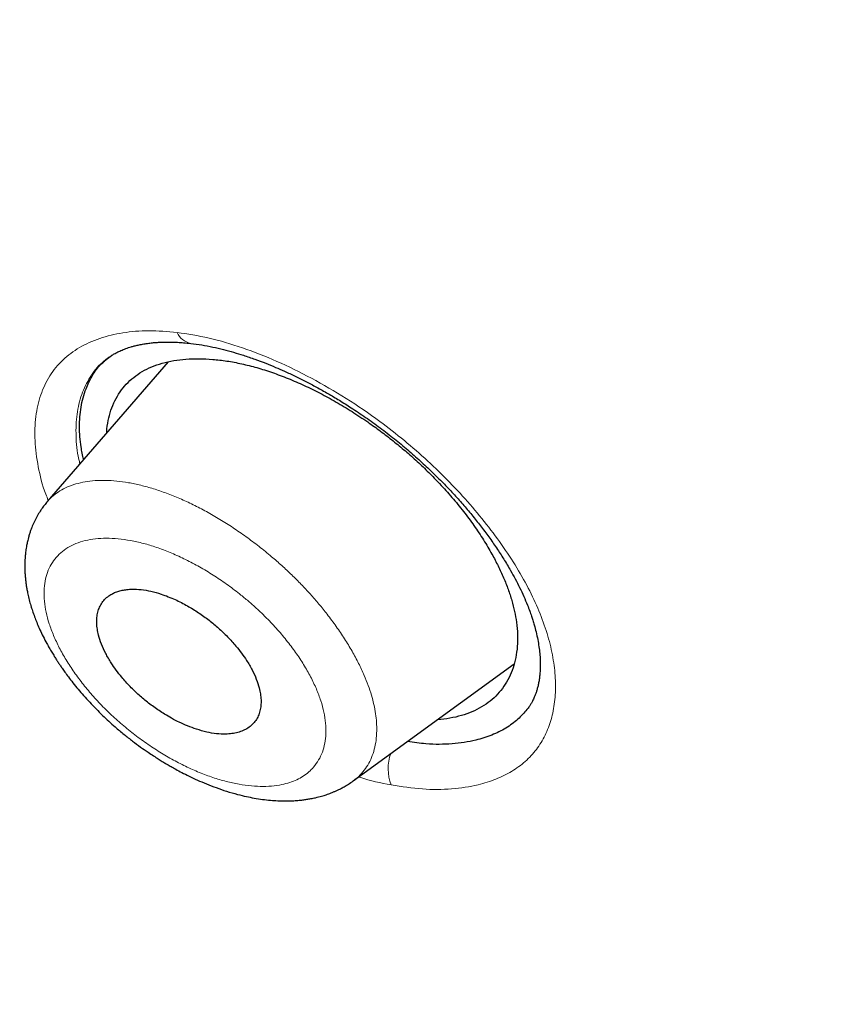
# Model space of a CAD drawing. Header units: millimetres. Extents: x 8 to 473, y 11 to 654.
# Tile 132 of 656: x 435 to 443, y 163 to 172. Entities that reach past the tile are written whole.
import ezdxf

# ---------------------------------------------------------------- set-up
doc = ezdxf.new("R2010")
doc.units = ezdxf.units.MM

msp = doc.modelspace()

# ---------------------------------------------------------------- linework, layer by layer
at = {"color": 8, "linetype": 'Continuous', "lineweight": 0}
msp.add_line((436.1911, 168.9083), (436.1097, 168.8469), dxfattribs=at)
at = {"color": 7, "linetype": 'Continuous', "lineweight": 30}
for p, q in [((436.1209, 168.8558), (436.1495, 168.8813)), ((436.7053, 168.8382), (435.5733, 167.5288)), ((436.1073, 168.848), (436.0956, 168.8371)), ((436.1097, 168.8469), (436.096, 168.8366)), ((438.4413, 164.9099), (439.9487, 166.0083)), ((438.4405, 164.9111), (438.4394, 164.9103))]:
    msp.add_line(p, q, dxfattribs=at)
at = {"color": 8, "linetype": 'Continuous', "lineweight": 0}
for centre, radius, start, end in [((436.9506, 169.1839), 0.175, 203.14563, 259.23133), ((439.1989, 165.0235), 0.4307, 160.41845, 200.59444)]:
    msp.add_arc(centre, radius, start, end, dxfattribs=at)
at = {"color": 7, "linetype": 'Continuous', "lineweight": 30}
for points, knots in [([(461.4343, 127.8744), (461.5028, 128.5627), (461.6393, 129.9326), (461.5397, 132.2118), (461.2898, 134.581), (460.9014, 137.0323), (460.3617, 139.7996), (459.6453, 142.8964), (458.7444, 146.3221), (457.6424, 150.206), (456.3447, 154.5431), (454.9302, 159.3122), (453.4496, 164.132), (451.8166, 169.0606), (450.26, 173.2838), (448.8522, 176.7547), (447.6792, 179.4251), (446.3576, 182.1693), (444.8471, 184.9928), (443.2049, 187.7272), (441.4397, 190.3395), (439.5907, 192.787), (437.5671, 195.1633), (435.4395, 197.4214), (433.265, 199.5544), (430.7073, 201.9013), (427.7673, 204.412), (424.4579, 207.0336), (421.1659, 209.4809), (417.8983, 211.771), (414.664, 213.894), (411.4751, 215.8488), (408.338, 217.6554), (405.2417, 219.3719), (402.1573, 221.0766), (399.0852, 222.7098), (396.0436, 224.2145), (393.0598, 225.5415), (390.1579, 226.6715), (387.3493, 227.6059), (384.6502, 228.3104), (382.3814, 228.6889), (380.5285, 228.788), (379.054, 228.6783), (377.7344, 228.3298), (376.6343, 227.685), (375.8051, 226.7211), (375.2059, 225.4174), (374.8688, 224.0286), (374.8192, 222.9724), (374.8004, 222.5711)], [0, 0, 0, 0, 0.0200047, 0.0398126, 0.0594823, 0.0790442, 0.098539, 0.1240032, 0.1493793, 0.1746635, 0.2089867, 0.2432628, 0.2776948, 0.3122934, 0.3470638, 0.3645565, 0.3821766, 0.3999474, 0.417905, 0.4360854, 0.4514078, 0.4669063, 0.4824142, 0.4977299, 0.5128612, 0.5278497, 0.5501285, 0.5722459, 0.5942634, 0.6162413, 0.6382062, 0.660093, 0.6818368, 0.7033851, 0.7249325, 0.7466767, 0.7685648, 0.7905255, 0.8125089, 0.8345238, 0.8566401, 0.8789195, 0.893908, 0.9090407, 0.9243532, 0.9398664, 0.9553564, 0.9706894, 0.9888644, 1, 1, 1, 1]), ([(459.2222, 127.7834), (459.279, 128.3336), (459.3924, 129.4332), (459.3537, 131.2404), (459.2029, 133.1259), (458.9459, 135.0845), (458.6061, 137.0963), (458.1198, 139.5444), (457.444, 142.4532), (456.5504, 145.8362), (455.5256, 149.4267), (454.3873, 153.2102), (453.1931, 157.1632), (451.9702, 161.1366), (450.6689, 165.1609), (449.2429, 169.2583), (447.9127, 172.7478), (446.7404, 175.5931), (445.7907, 177.7591), (444.7549, 179.9606), (443.6155, 182.1989), (442.3526, 184.4722), (441.0655, 186.5811), (439.779, 188.5047), (438.5312, 190.231), (437.1895, 191.9343), (435.6066, 193.7805), (433.7754, 195.7367), (431.7133, 197.7753), (429.4721, 199.8488), (427.0635, 201.9417), (424.497, 204.0378), (421.9262, 206.0238), (419.3606, 207.9095), (416.5941, 209.8481), (413.6375, 211.7986), (410.5048, 213.7281), (407.4068, 215.5186), (404.335, 217.224), (401.2742, 218.913), (398.2378, 220.5209), (395.2467, 221.9921), (392.5157, 223.1967), (390.0459, 224.1619), (387.8266, 224.9278), (385.6774, 225.5555), (383.6119, 226.0252), (381.7621, 226.2952), (380.1355, 226.3661), (378.7339, 226.2476), (377.5948, 225.9367), (376.7116, 225.4582), (376.0551, 224.8609), (375.5363, 224.1143), (375.1031, 223.1429), (374.7939, 221.9195), (374.6336, 220.4353), (374.6208, 218.8354), (374.7274, 217.1489), (374.9311, 215.3964), (375.3048, 212.9936), (375.9234, 209.8987), (376.8482, 206.079), (377.9052, 202.1902), (379.0464, 198.262), (380.2194, 194.3206), (381.3492, 190.5854), (382.4801, 187.0244), (383.6278, 183.6312), (384.8807, 180.1829), (386.1041, 177.1008), (386.9838, 174.9915), (387.4082, 174.0516), (387.4899, 173.8705)], [0, 0, 0, 0, 0.012215, 0.024412, 0.036596, 0.048766, 0.060927, 0.073082, 0.092172, 0.111249, 0.13031, 0.151946, 0.173571, 0.195212, 0.216878, 0.238563, 0.260269, 0.271132, 0.282006, 0.292893, 0.303792, 0.314705, 0.32563, 0.333834, 0.342045, 0.350258, 0.35847, 0.369407, 0.38033, 0.391239, 0.404312, 0.417369, 0.430424, 0.443476, 0.456526, 0.472832, 0.489119, 0.505383, 0.521624, 0.537868, 0.55414, 0.570431, 0.586733, 0.59978, 0.61283, 0.625882, 0.638943, 0.652018, 0.662926, 0.673848, 0.684783, 0.692993, 0.701206, 0.709417, 0.717621, 0.728547, 0.739459, 0.750357, 0.761244, 0.772118, 0.782981, 0.804686, 0.826372, 0.848038, 0.869678, 0.891304, 0.912939, 0.931134, 0.949343, 0.967563, 0.985796, 0.997263, 1, 1, 1, 1]), ([(404.4234, 216.6686), (404.5035, 216.6242), (404.6608, 216.5372), (404.8922, 216.4089), (405.1146, 216.2855), (405.3281, 216.1669), (405.5326, 216.0532), (405.7246, 215.9463), (405.9044, 215.846), (406.0725, 215.7522), (406.2325, 215.6627), (406.3845, 215.5776), (406.5336, 215.4941), (406.679, 215.4124), (406.8203, 215.333), (406.9515, 215.2592), (407.0729, 215.1908), (407.1872, 215.1262), (407.298, 215.0636), (407.4085, 215.0011), (407.6161, 214.8835), (407.9228, 214.7092), (408.3311, 214.476), (408.7447, 214.2382), (409.271, 213.9338), (409.9082, 213.5616), (410.6566, 213.1187), (411.4066, 212.6673), (412.1636, 212.204), (412.9276, 211.7285), (413.6986, 211.2405), (414.4714, 210.7429), (415.2461, 210.2357), (416.0226, 209.7188), (416.8008, 209.1922), (417.5627, 208.6683), (418.3081, 208.1481), (419.0367, 207.6322), (419.6377, 207.2005), (420.1106, 206.8571), (420.455, 206.6054), (420.7996, 206.3519), (421.1464, 206.0949), (421.464, 205.8581), (421.7536, 205.6407), (422.015, 205.4437), (422.281, 205.242), (422.5518, 205.0357), (422.8247, 204.8267), (423.0961, 204.6177), (423.3293, 204.4372), (423.5246, 204.2854), (423.6832, 204.1616), (423.8395, 204.0393), (423.993, 203.9188), (424.1285, 203.8121), (424.2442, 203.7207), (424.3387, 203.6459), (424.4117, 203.588), (424.4653, 203.5454), (424.5016, 203.5166), (424.5351, 203.49), (424.5632, 203.4676), (424.5842, 203.4509), (424.6001, 203.4382), (424.616, 203.4256), (424.6362, 203.4094), (424.6624, 203.3886), (424.6987, 203.3596), (424.7467, 203.3213), (424.8076, 203.2726), (424.8756, 203.2181), (424.9499, 203.1585), (425.0285, 203.0954), (425.1109, 203.0291), (425.1942, 202.9619), (425.277, 202.895), (425.4291, 202.7719), (425.6488, 202.5934), (425.9342, 202.3599), (426.2205, 202.1242), (426.508, 201.8858), (426.7995, 201.6425), (427.0916, 201.397), (427.3867, 201.1472), (427.6407, 200.9306), (427.8528, 200.7486), (428.0223, 200.6026), (428.1927, 200.4551), (428.3627, 200.3074), (428.5279, 200.1631), (428.6851, 200.0253), (428.8325, 199.8956), (428.971, 199.7732), (429.0928, 199.6651), (429.1991, 199.5706), (429.2909, 199.4887), (429.3771, 199.4116), (429.4598, 199.3375), (429.5521, 199.2546), (429.6588, 199.1585), (429.783, 199.0463), (429.9168, 198.9251), (430.0602, 198.7946), (430.2132, 198.6548), (430.3755, 198.5059), (430.5448, 198.3498), (430.7171, 198.1901), (430.8886, 198.0304), (431.1035, 197.8292), (431.3599, 197.5874), (431.6558, 197.3057), (431.9503, 197.0227), (432.2447, 196.7369), (432.5414, 196.446), (432.836, 196.154), (433.1294, 195.8602), (433.4483, 195.5372), (433.7921, 195.1845), (434.1603, 194.8011), (434.526, 194.4145), (434.8892, 194.0245), (435.2496, 193.631), (435.6071, 193.2343), (435.9605, 192.8349), (436.309, 192.4334), (436.6524, 192.0301), (436.9911, 191.6248), (437.3249, 191.2175), (437.652, 190.8108), (437.9731, 190.4041), (438.2897, 189.9952), (438.6053, 189.5799), (438.8615, 189.2361), (439.0597, 188.9664), (439.2006, 188.7728), (439.34, 188.5798), (439.4753, 188.3905), (439.6039, 188.2092), (439.7249, 188.0371), (439.8387, 187.8741), (439.946, 187.7193), (440.0367, 187.5876), (440.112, 187.4776), (440.1732, 187.3878), (440.2329, 187.3001), (440.2942, 187.2096), (440.3603, 187.1115), (440.4317, 187.0048), (440.5084, 186.8897), (440.5898, 186.7666), (440.6772, 186.6336), (440.7705, 186.4906), (440.8596, 186.3532), (440.9436, 186.2229), (441.0215, 186.1014), (441.0995, 185.979), (441.1746, 185.8607), (441.2433, 185.752), (441.3049, 185.654), (441.3597, 185.5667), (441.408, 185.4892), (441.4464, 185.4276), (441.4758, 185.3802), (441.4971, 185.346), (441.5143, 185.3182), (441.527, 185.2977), (441.5372, 185.2812), (441.5504, 185.2597), (441.5705, 185.2271), (441.5994, 185.1803), (441.635, 185.1223), (441.6772, 185.0535), (441.724, 184.9768), (441.7736, 184.8954), (441.8239, 184.8124), (441.8746, 184.7287), (441.9255, 184.6442), (442.0071, 184.5081), (442.1199, 184.3188), (442.2718, 184.0613), (442.4331, 183.7846), (442.6015, 183.492), (442.767, 183.2011), (442.9273, 182.9158), (443.0824, 182.6366), (443.2323, 182.3634), (443.4142, 182.0284), (443.6267, 181.6311), (443.8687, 181.1703), (444.1053, 180.7116), (444.3372, 180.2542), (444.5646, 179.7981), (444.7876, 179.3432), (445.0285, 178.8434), (445.2859, 178.2993), (445.5581, 177.7115), (445.7768, 177.2292), (445.9463, 176.8499), (446.0699, 176.5706), (446.1946, 176.2862), (446.3207, 175.9958), (446.4249, 175.7535), (446.5071, 175.5608), (446.5673, 175.4192), (446.6278, 175.2763), (446.6879, 175.1335), (446.7467, 174.9932), (446.8062, 174.8507), (446.8654, 174.7081), (446.9242, 174.5661), (446.979, 174.4329), (447.0299, 174.3087), (447.0771, 174.1933), (447.121, 174.0855), (447.1638, 173.9801), (447.2087, 173.8691), (447.2577, 173.7476), (447.311, 173.615), (447.3677, 173.4735), (447.4276, 173.3233), (447.4906, 173.1645), (447.5565, 172.9978), (447.6238, 172.8269), (447.7119, 172.602), (447.8188, 172.3277), (447.9505, 171.9869), (448.0849, 171.6364), (448.2221, 171.2753), (448.4302, 170.723), (448.7067, 169.9775), (449.0348, 169.0734), (449.3431, 168.2067), (449.6328, 167.3767), (449.9164, 166.5501), (450.2337, 165.609), (450.5823, 164.5548), (450.9597, 163.389), (451.3284, 162.2281), (451.6897, 161.0716), (452.0772, 159.8128), (452.4904, 158.4522), (452.93, 156.9897), (453.3664, 155.5298), (453.8029, 154.071), (454.239, 152.6141), (454.6713, 151.1606), (455.0731, 149.7929), (455.4434, 148.5112), (455.782, 147.3158), (456.0737, 146.2613), (456.3209, 145.3461), (456.4796, 144.7459), (456.5898, 144.3227), (456.6544, 144.0727), (456.7201, 143.8162), (456.787, 143.5527), (456.8483, 143.3091), (456.9038, 143.0866), (456.953, 142.8879), (457.0011, 142.6919), (457.047, 142.5033), (457.0866, 142.3397), (457.1203, 142.1995), (457.1486, 142.0811), (457.172, 141.9827), (457.1908, 141.9033), (457.2049, 141.8438), (457.2174, 141.7908), (457.2274, 141.7482), (457.2351, 141.7154), (457.2409, 141.6908), (457.2463, 141.6677), (457.2523, 141.642), (457.2597, 141.6101), (457.2693, 141.5689), (457.2813, 141.5175), (457.2958, 141.4553), (457.3117, 141.3863), (457.3434, 141.2487), (457.3906, 141.0424), (457.4476, 140.7893), (457.5004, 140.5523), (457.5484, 140.3335), (457.5961, 140.1137), (457.6428, 139.896), (457.6879, 139.6825), (457.7396, 139.4345), (457.797, 139.1542), (457.8595, 138.8424), (457.9179, 138.5443), (457.973, 138.257), (458.0251, 137.9786), (458.0758, 137.7011), (458.1256, 137.4224), (458.1748, 137.14), (458.2216, 136.8633), (458.2662, 136.5921), (458.3086, 136.327), (458.3441, 136.0972), (458.3726, 135.9074), (458.394, 135.7627), (458.4134, 135.6279), (458.4304, 135.5086), (458.445, 135.4037), (458.4575, 135.3123), (458.4691, 135.2269), (458.4803, 135.1429), (458.4918, 135.0554), (458.5038, 134.9625), (458.5163, 134.8644), (458.5292, 134.7613), (458.5426, 134.6516), (458.5565, 134.5352), (458.5734, 134.3908), (458.5926, 134.2201), (458.6134, 134.0259), (458.6333, 133.8321), (458.6519, 133.6395), (458.6695, 133.4482), (458.6828, 133.2926), (458.6927, 133.1723), (458.6994, 133.0867), (458.7059, 133.0017), (458.712, 132.9193), (458.7175, 132.8421), (458.7223, 132.7732), (458.7263, 132.7129), (458.7297, 132.6607), (458.7326, 132.6153), (458.735, 132.5766), (458.7369, 132.5445), (458.7386, 132.516), (458.7403, 132.4872), (458.7423, 132.4541), (458.7445, 132.4155), (458.7469, 132.3717), (458.7495, 132.3227), (458.7524, 132.2684), (458.7553, 132.2087), (458.7585, 132.1433), (458.7617, 132.0719), (458.765, 131.9946), (458.7683, 131.9119), (458.7714, 131.8242), (458.7747, 131.7255), (458.7777, 131.6197), (458.7803, 131.5103), (458.7823, 131.4051), (458.7838, 131.3044), (458.7848, 131.2084), (458.7853, 131.1197), (458.7855, 131.0381), (458.7853, 130.9677), (458.785, 130.9056), (458.7846, 130.8478), (458.7839, 130.7866), (458.783, 130.7209), (458.7817, 130.6426), (458.7797, 130.5507), (458.7768, 130.4443), (458.7735, 130.347), (458.7701, 130.2604), (458.7669, 130.1859), (458.7633, 130.1101), (458.7595, 130.0357), (458.7555, 129.9659), (458.7516, 129.9022), (458.7479, 129.8444), (458.7443, 129.7921), (458.7409, 129.7448), (458.7378, 129.7025), (458.7349, 129.6655), (458.7324, 129.6341), (458.7302, 129.6071), (458.7284, 129.585), (458.7268, 129.5659), (458.7254, 129.5492), (458.7238, 129.5308), (458.7218, 129.5088), (458.7193, 129.4808), (458.7162, 129.4467), (458.7123, 129.4062), (458.7077, 129.3595), (458.7024, 129.3066), (458.6961, 129.2476), (458.6889, 129.1826), (458.6807, 129.1115), (458.6713, 129.0344), (458.6607, 128.9515), (458.6487, 128.8628), (458.6352, 128.7684), (458.6201, 128.6684), (458.6032, 128.5629), (458.5842, 128.452), (458.5633, 128.3358), (458.5479, 128.2571), (458.54, 128.2167)], [0, 0, 0, 0, 0.00246, 0.004828, 0.007103, 0.009285, 0.011374, 0.013371, 0.015169, 0.016884, 0.018517, 0.020068, 0.021536, 0.023078, 0.024518, 0.025855, 0.027089, 0.028228, 0.029348, 0.030473, 0.031603, 0.035684, 0.039833, 0.044047, 0.048279, 0.055837, 0.063394, 0.07095, 0.078506, 0.086216, 0.093926, 0.101636, 0.109346, 0.117055, 0.124765, 0.132474, 0.139655, 0.146834, 0.154015, 0.1574, 0.160784, 0.164169, 0.167556, 0.171003, 0.17352, 0.176084, 0.178695, 0.181351, 0.184052, 0.186724, 0.189334, 0.190913, 0.192469, 0.194001, 0.195511, 0.196986, 0.19799, 0.198916, 0.199765, 0.200139, 0.200495, 0.200834, 0.201123, 0.201323, 0.20145, 0.201592, 0.201791, 0.202047, 0.202362, 0.202861, 0.203459, 0.204156, 0.204862, 0.205648, 0.20647, 0.207288, 0.208101, 0.208911, 0.211769, 0.214574, 0.217326, 0.220214, 0.22306, 0.225936, 0.228847, 0.231792, 0.233456, 0.235132, 0.236818, 0.238514, 0.240179, 0.241728, 0.243189, 0.244564, 0.245853, 0.246822, 0.247736, 0.248594, 0.249397, 0.250207, 0.251351, 0.25259, 0.253923, 0.255357, 0.256887, 0.258512, 0.260231, 0.261975, 0.263697, 0.265398, 0.26846, 0.27145, 0.274368, 0.277415, 0.280434, 0.283452, 0.286469, 0.289487, 0.293335, 0.297186, 0.301038, 0.304893, 0.308752, 0.312618, 0.316483, 0.320333, 0.324177, 0.328016, 0.331853, 0.335689, 0.339456, 0.343247, 0.347096, 0.351007, 0.352779, 0.354564, 0.356361, 0.358114, 0.35979, 0.361359, 0.362853, 0.364272, 0.365615, 0.366468, 0.367288, 0.368074, 0.36887, 0.369766, 0.370766, 0.371804, 0.372934, 0.374158, 0.375474, 0.376881, 0.377957, 0.37908, 0.380245, 0.381351, 0.382361, 0.38326, 0.384067, 0.384782, 0.385405, 0.38577, 0.386093, 0.386351, 0.386536, 0.386659, 0.386807, 0.387128, 0.387559, 0.388099, 0.38873, 0.389459, 0.390216, 0.390981, 0.391753, 0.392531, 0.393318, 0.395517, 0.397771, 0.400454, 0.403196, 0.405899, 0.40855, 0.411148, 0.413694, 0.416188, 0.420529, 0.424846, 0.429163, 0.433481, 0.437802, 0.442123, 0.446445, 0.45209, 0.457737, 0.463383, 0.466045, 0.468743, 0.471505, 0.474331, 0.47722, 0.47859, 0.479974, 0.481372, 0.482784, 0.484171, 0.485496, 0.486978, 0.488373, 0.489682, 0.490906, 0.492043, 0.493094, 0.494092, 0.495164, 0.49638, 0.497691, 0.499097, 0.500578, 0.502152, 0.503818, 0.50554, 0.507242, 0.510525, 0.513727, 0.517435, 0.521029, 0.524569, 0.534051, 0.543533, 0.552, 0.560466, 0.568933, 0.5774, 0.589495, 0.60159, 0.613685, 0.62578, 0.637875, 0.653302, 0.668729, 0.684157, 0.699585, 0.715012, 0.730438, 0.745865, 0.758697, 0.771529, 0.78436, 0.792828, 0.801296, 0.803961, 0.806689, 0.809498, 0.812389, 0.815361, 0.817528, 0.819737, 0.821932, 0.824017, 0.825989, 0.827363, 0.828677, 0.82993, 0.83064, 0.831321, 0.831914, 0.832405, 0.832743, 0.833008, 0.833229, 0.833512, 0.833867, 0.834294, 0.834889, 0.835584, 0.836375, 0.837196, 0.840193, 0.84329, 0.845703, 0.848174, 0.850673, 0.853132, 0.855549, 0.857923, 0.861569, 0.86511, 0.868594, 0.8718, 0.875007, 0.878213, 0.881422, 0.884697, 0.888066, 0.89111, 0.894227, 0.897417, 0.899248, 0.900966, 0.902569, 0.904058, 0.905232, 0.906325, 0.907335, 0.9083, 0.909348, 0.910489, 0.91165, 0.912895, 0.914222, 0.915633, 0.917127, 0.919487, 0.921872, 0.924252, 0.926627, 0.928996, 0.93136, 0.93243, 0.933499, 0.934567, 0.935624, 0.9366, 0.937481, 0.938224, 0.938883, 0.939458, 0.939948, 0.940353, 0.940679, 0.941031, 0.941451, 0.941941, 0.942502, 0.943125, 0.943817, 0.944581, 0.945414, 0.946335, 0.947329, 0.948396, 0.949536, 0.950729, 0.952236, 0.953663, 0.955011, 0.956368, 0.957633, 0.958807, 0.959889, 0.960881, 0.961618, 0.962376, 0.963196, 0.96408, 0.965027, 0.966363, 0.967808, 0.969362, 0.970346, 0.97137, 0.972433, 0.973483, 0.974457, 0.975339, 0.976146, 0.976878, 0.977537, 0.978138, 0.978661, 0.979103, 0.979468, 0.979806, 0.980045, 0.980281, 0.980519, 0.980827, 0.981225, 0.981714, 0.982294, 0.982964, 0.983726, 0.984578, 0.985522, 0.986557, 0.987683, 0.9889, 0.990209, 0.99161, 0.993103, 0.994688, 0.996366, 0.998136, 1, 1, 1, 1]), ([(436.0976, 168.8395), (436.1052, 168.8463), (436.1194, 168.8589), (436.1411, 168.8756), (436.1608, 168.8894), (436.1782, 168.9007), (436.1944, 168.9104), (436.2103, 168.9193), (436.2263, 168.9278), (436.2433, 168.9361), (436.2631, 168.9452), (436.2856, 168.9546), (436.3096, 168.9637), (436.3341, 168.9721), (436.36, 168.9802), (436.3898, 168.9885), (436.4254, 168.9971), (436.4668, 169.0053), (436.5116, 169.0125), (436.5578, 169.018), (436.6039, 169.0219), (436.6458, 169.024), (436.6831, 169.0249), (436.7167, 169.025), (436.7534, 169.0244), (436.798, 169.0226), (436.8535, 169.0189), (436.8953, 169.0144), (436.918, 169.012)], [0, 0, 0, 0, 0.051724, 0.096441, 0.134138, 0.164801, 0.189076, 0.210682, 0.240457, 0.267694, 0.297689, 0.332197, 0.36612, 0.399199, 0.431649, 0.467608, 0.511333, 0.560854, 0.612222, 0.661184, 0.707723, 0.751978, 0.785193, 0.817033, 0.849636, 0.890626, 0.940728, 1, 1, 1, 1]), ([(436.918, 169.012), (436.9526, 169.0074), (437.0201, 168.9985), (437.1226, 168.9786), (437.222, 168.9555), (437.3178, 168.9294), (437.4164, 168.8991), (437.5166, 168.8649), (437.6172, 168.8269), (437.7095, 168.7892), (437.8013, 168.7491), (437.8956, 168.7053), (437.9961, 168.6554), (438.0985, 168.6014), (438.2038, 168.5424), (438.3118, 168.4782), (438.4299, 168.4039), (438.5578, 168.3182), (438.6932, 168.2209), (438.8254, 168.1189), (438.951, 168.0151), (439.069, 167.911), (439.1793, 167.8076), (439.2821, 167.7054), (439.3778, 167.6046), (439.4677, 167.5043), (439.5531, 167.4034), (439.6346, 167.3012), (439.7118, 167.1979), (439.7845, 167.0938), (439.8532, 166.988), (439.9113, 166.8909), (439.9604, 166.8019), (440.0015, 166.7214), (440.0398, 166.6397), (440.0707, 166.5663), (440.0941, 166.5049), (440.1106, 166.4578), (440.1247, 166.4146), (440.1396, 166.3644), (440.1557, 166.3036), (440.1705, 166.2355), (440.1818, 166.1686), (440.1895, 166.1045), (440.1938, 166.0414), (440.1946, 165.9799), (440.192, 165.9258), (440.1873, 165.88), (440.181, 165.8394), (440.1733, 165.8018), (440.1658, 165.7732), (440.1595, 165.7523), (440.1546, 165.7375), (440.1493, 165.7227), (440.1438, 165.7082), (440.1374, 165.693), (440.1297, 165.6759), (440.1195, 165.6554), (440.1064, 165.6318), (440.0899, 165.6055), (440.0765, 165.5878), (440.0694, 165.5784)], [0, 0, 0, 0, 0.022157, 0.043211, 0.063168, 0.08203, 0.099796, 0.120457, 0.139393, 0.156598, 0.172063, 0.19029, 0.20846, 0.227187, 0.246474, 0.26632, 0.286728, 0.311963, 0.338004, 0.36381, 0.388789, 0.412953, 0.436305, 0.458846, 0.480574, 0.501752, 0.523019, 0.544398, 0.565884, 0.587473, 0.609195, 0.631803, 0.648345, 0.665477, 0.683187, 0.70119, 0.713641, 0.724089, 0.733123, 0.743431, 0.759216, 0.776592, 0.793462, 0.809915, 0.827035, 0.844776, 0.861754, 0.875863, 0.889596, 0.902968, 0.915344, 0.921113, 0.926908, 0.932866, 0.939179, 0.944986, 0.95253, 0.961808, 0.972814, 0.985545, 1, 1, 1, 1]), ([(436.1303, 168.173), (436.1303, 168.1765), (436.1311, 168.217), (436.1436, 168.2885), (436.1683, 168.3864), (436.2056, 168.4761), (436.2535, 168.5579), (436.3123, 168.6311), (436.3816, 168.6951), (436.4613, 168.7494), (436.551, 168.7936), (436.6499, 168.8277), (436.7572, 168.8518), (436.8722, 168.8659), (436.9943, 168.87), (437.1225, 168.8641), (437.2562, 168.8482), (437.3946, 168.8223), (437.5371, 168.7862), (437.6826, 168.7408), (437.7816, 168.7023), (437.831, 168.683)], [0, 0, 0, 0, 0.005253, 0.060598, 0.115927, 0.171227, 0.226483, 0.281682, 0.336819, 0.391909, 0.447032, 0.50223, 0.557505, 0.612845, 0.668223, 0.723609, 0.778973, 0.834293, 0.88956, 0.944783, 1, 1, 1, 1]), ([(435.9145, 167.9234), (435.9056, 167.9628), (435.8817, 168.0693), (435.8719, 168.2344), (435.885, 168.4187), (435.9273, 168.5781), (435.9933, 168.7106), (436.0523, 168.7967), (436.0981, 168.8359), (436.1092, 168.8454)], [0, 0, 0, 0, 0.101582, 0.274202, 0.456033, 0.64704, 0.796365, 0.950832, 1, 1, 1, 1]), ([(437.831, 168.683), (437.8808, 168.662), (437.9803, 168.6199), (438.1307, 168.5456), (438.2807, 168.4636), (438.4297, 168.3736), (438.5686, 168.2817), (438.6971, 168.1897), (438.815, 168.0989), (438.93, 168.0039), (439.0416, 167.905), (439.1489, 167.8026), (439.2582, 167.6903), (439.3676, 167.5682), (439.4751, 167.4366), (439.5738, 167.3034), (439.6632, 167.1695), (439.7382, 167.043), (439.8003, 166.9248), (439.851, 166.8151), (439.8939, 166.707), (439.9285, 166.6009), (439.9547, 166.4974), (439.9733, 166.3903), (439.9825, 166.2808), (439.9802, 166.1703), (439.9661, 166.0659), (439.9404, 165.9683), (439.9034, 165.8779), (439.8552, 165.7955), (439.796, 165.7215), (439.7261, 165.6566), (439.6457, 165.6015), (439.5554, 165.5563), (439.4563, 165.5208), (439.3481, 165.4964), (439.2709, 165.4837), (439.2282, 165.4819), (439.2262, 165.4819)], [0, 0, 0, 0, 0.030219, 0.060455, 0.090709, 0.120982, 0.151271, 0.17653, 0.201809, 0.227119, 0.252475, 0.277876, 0.303236, 0.333614, 0.363951, 0.394255, 0.424526, 0.454761, 0.479931, 0.505075, 0.5302, 0.555315, 0.580432, 0.605558, 0.635735, 0.665951, 0.696206, 0.726486, 0.756778, 0.787065, 0.817334, 0.847578, 0.877799, 0.907988, 0.938163, 0.968343, 0.998541, 1, 1, 1, 1]), ([(435.575, 167.5304), (435.5647, 167.5181), (435.5458, 167.4955), (435.5221, 167.4627), (435.5037, 167.4349), (435.4885, 167.4101), (435.4701, 167.378), (435.4492, 167.3366), (435.4304, 167.2929), (435.4166, 167.2557), (435.4063, 167.2245), (435.3973, 167.1938), (435.3903, 167.1665), (435.3854, 167.1449), (435.3813, 167.1251), (435.3772, 167.1033), (435.3733, 167.0789), (435.3701, 167.0551), (435.3678, 167.0342), (435.3656, 167.0107), (435.3636, 166.9818), (435.3623, 166.9457), (435.3622, 166.909), (435.3632, 166.8737), (435.3653, 166.8391), (435.3685, 166.8024), (435.3729, 166.7658), (435.3782, 166.7299), (435.3849, 166.6919), (435.3943, 166.6464), (435.407, 166.5945), (435.4222, 166.5416), (435.4395, 166.4887), (435.4585, 166.4365), (435.4803, 166.3821), (435.5051, 166.3254), (435.5349, 166.2631), (435.5644, 166.2064), (435.5917, 166.1572), (435.615, 166.1173), (435.6376, 166.0801), (435.6574, 166.0487), (435.6726, 166.0253), (435.684, 166.0081), (435.6965, 165.9895), (435.7141, 165.9638), (435.74, 165.9272), (435.7734, 165.8818), (435.815, 165.8278), (435.8623, 165.7696), (435.9148, 165.7083), (435.9706, 165.6467), (436.0299, 165.5847), (436.0899, 165.5252), (436.1492, 165.4695), (436.2163, 165.4097), (436.2904, 165.3474), (436.3705, 165.2843), (436.4455, 165.2287), (436.5111, 165.1829), (436.5666, 165.1459), (436.6109, 165.1175), (436.6472, 165.0949), (436.6756, 165.0778), (436.7032, 165.0614), (436.7366, 165.0421), (436.7817, 165.0169), (436.8382, 164.9868), (436.9055, 164.9528), (436.9822, 164.9169), (437.0669, 164.8805), (437.1581, 164.8451), (437.2556, 164.8119), (437.3508, 164.7844), (437.4368, 164.7638), (437.5152, 164.7482), (437.5898, 164.7365), (437.6634, 164.7282), (437.7375, 164.7231), (437.8059, 164.7216), (437.8687, 164.7232), (437.9218, 164.7267), (437.9665, 164.7314), (438.0073, 164.737), (438.0469, 164.7438), (438.0926, 164.7533), (438.1339, 164.7639), (438.167, 164.7738), (438.1901, 164.7812), (438.2148, 164.7899), (438.242, 164.8002), (438.2688, 164.8114), (438.2949, 164.8232), (438.3236, 164.8373), (438.3581, 164.8558), (438.3985, 164.8799), (438.4261, 164.8993), (438.441, 164.9097)], [0, 0, 0, 0, 0.011242, 0.02062, 0.028114, 0.034364, 0.040797, 0.053902, 0.066773, 0.073868, 0.081662, 0.089763, 0.096317, 0.101205, 0.105156, 0.110494, 0.116752, 0.122359, 0.12719, 0.131245, 0.138617, 0.147279, 0.156118, 0.163764, 0.171261, 0.179742, 0.188734, 0.196083, 0.203826, 0.214189, 0.22672, 0.238576, 0.249534, 0.262091, 0.273465, 0.286091, 0.300284, 0.315521, 0.324489, 0.333755, 0.342696, 0.349869, 0.355226, 0.35877, 0.361719, 0.368139, 0.376684, 0.387354, 0.400144, 0.415053, 0.429094, 0.444603, 0.460402, 0.475568, 0.490108, 0.504028, 0.523674, 0.541829, 0.558516, 0.573753, 0.584901, 0.59454, 0.602307, 0.608204, 0.612664, 0.619825, 0.629318, 0.641148, 0.655321, 0.671611, 0.689196, 0.708039, 0.728182, 0.749641, 0.767206, 0.78224, 0.799447, 0.815444, 0.83001, 0.846852, 0.860681, 0.871894, 0.882544, 0.89126, 0.899898, 0.910035, 0.923177, 0.929306, 0.934031, 0.940011, 0.947356, 0.954172, 0.960144, 0.96727, 0.976267, 0.987173, 1, 1, 1, 1]), ([(436.9712, 165.3945), (437.0035, 165.3849), (437.0682, 165.3657), (437.16, 165.3508), (437.239, 165.3473), (437.3053, 165.3527), (437.3602, 165.3636), (437.41, 165.3809), (437.4554, 165.4051), (437.495, 165.4365), (437.5275, 165.4746), (437.5517, 165.5177), (437.5679, 165.5649), (437.5765, 165.6156), (437.5778, 165.6688), (437.5724, 165.724), (437.559, 165.7886), (437.5343, 165.8641), (437.4944, 165.951), (437.4467, 166.0327), (437.395, 166.1073), (437.3482, 166.1668), (437.3035, 166.2182), (437.2628, 166.2617), (437.221, 166.303), (437.1784, 166.3422), (437.1349, 166.3797), (437.0891, 166.4165), (437.0411, 166.4525), (436.991, 166.4874), (436.9395, 166.5205), (436.886, 166.5521), (436.8298, 166.5823), (436.7697, 166.6114), (436.706, 166.6384), (436.63, 166.6658), (436.5443, 166.6896), (436.4528, 166.7052), (436.3785, 166.7086), (436.3199, 166.7047), (436.275, 166.6977), (436.2333, 166.6866), (436.1948, 166.6714), (436.1559, 166.6499), (436.1189, 166.6207), (436.0865, 166.5826), (436.0623, 166.5396), (436.0462, 166.4924), (436.0376, 166.4418), (436.0362, 166.3885), (436.0415, 166.3334), (436.0548, 166.2686), (436.0794, 166.1927), (436.1193, 166.1052), (436.1669, 166.0233), (436.2185, 165.9484), (436.2651, 165.8889), (436.3095, 165.8375), (436.35, 165.7942), (436.3915, 165.7529), (436.4339, 165.7136), (436.4773, 165.6761), (436.523, 165.6392), (436.571, 165.6031), (436.6211, 165.5682), (436.6771, 165.5321), (436.7406, 165.495), (436.8129, 165.4577), (436.8909, 165.4226), (436.9438, 165.4041), (436.9712, 165.3945)], [0, 0, 0, 0, 0.020879, 0.041767, 0.062664, 0.078189, 0.093783, 0.109447, 0.125181, 0.142153, 0.158733, 0.174924, 0.19073, 0.206153, 0.221198, 0.235868, 0.250169, 0.270476, 0.29097, 0.311667, 0.327335, 0.343129, 0.353734, 0.364398, 0.375124, 0.384935, 0.394987, 0.405281, 0.415819, 0.4266, 0.437625, 0.448512, 0.460205, 0.472703, 0.486008, 0.500119, 0.520935, 0.541757, 0.562586, 0.574995, 0.587447, 0.599944, 0.612486, 0.625073, 0.642066, 0.658661, 0.674862, 0.690671, 0.706092, 0.721128, 0.735783, 0.750062, 0.770502, 0.791079, 0.811809, 0.827468, 0.843225, 0.853789, 0.8644, 0.87506, 0.884874, 0.894927, 0.905219, 0.915753, 0.926527, 0.937544, 0.95137, 0.966387, 0.982597, 1, 1, 1, 1]), ([(440.0691, 165.58), (440.0421, 165.5484), (439.9853, 165.482), (439.8733, 165.4022), (439.7412, 165.3363), (439.5753, 165.2835), (439.3707, 165.253), (439.1548, 165.2489), (439.0072, 165.2709), (438.9486, 165.2796)], [0, 0, 0, 0, 0.1208417, 0.2546874, 0.3887731, 0.5231072, 0.7024506, 0.881949, 1, 1, 1, 1])]:
    msp.add_open_spline(points, degree=3, knots=knots, dxfattribs=at)
at = {"color": 8, "linetype": 'Continuous', "lineweight": 0}
for points, knots in [([(404.3569, 216.7998), (405.7188, 216.0434), (408.4356, 214.5345), (412.5561, 212.0892), (416.3729, 209.5979), (419.8755, 207.1338), (423.0606, 204.7509), (426.2692, 202.1948), (429.116, 199.7484), (431.5746, 197.4797), (433.642, 195.4408), (435.6434, 193.3058), (437.5325, 191.082), (439.2773, 188.8), (440.9676, 186.3414), (442.5639, 183.737), (444.0486, 181.02), (445.3645, 178.3508), (446.5413, 175.7293), (447.9497, 172.3078), (449.503, 168.1351), (451.1333, 163.2579), (452.6086, 158.4693), (454.0251, 153.7185), (455.4095, 149.0879), (456.6505, 144.6362), (457.6891, 140.4085), (458.3721, 136.9036), (458.7655, 134.0828), (458.9407, 131.895), (458.9675, 129.8038), (458.7822, 128.5595), (458.6891, 127.9348)], [0, 0, 0, 0, 0.041621, 0.083027, 0.124254, 0.155187, 0.186259, 0.217684, 0.249258, 0.270278, 0.291311, 0.312423, 0.333508, 0.354515, 0.375614, 0.400882, 0.426039, 0.451271, 0.476543, 0.501735, 0.551843, 0.601883, 0.651941, 0.702019, 0.752119, 0.798831, 0.845298, 0.891449, 0.918531, 0.94558, 0.97268, 1, 1, 1, 1]), ([(404.5454, 216.264), (405.877, 215.5232), (408.54, 214.0416), (412.598, 211.6469), (416.3798, 209.1999), (419.8672, 206.7593), (423.0391, 204.3992), (426.2198, 201.8793), (429.0344, 199.4758), (431.4681, 197.2443), (433.5168, 195.2336), (435.4946, 193.1315), (437.3637, 190.9346), (439.0803, 188.665), (440.7369, 186.2169), (442.295, 183.6277), (443.737, 180.9318), (445.0087, 178.2911), (446.142, 175.7079), (447.5493, 172.2113), (449.134, 167.8499), (450.8152, 162.6852), (452.3423, 157.6179), (453.8451, 152.5872), (455.325, 147.5898), (456.6413, 142.6894), (457.5402, 138.6094), (458.0793, 135.323), (458.333, 132.7892), (458.4025, 130.3726), (458.1749, 128.9598), (458.0606, 128.2501)], [0, 0, 0, 0, 0.0410577, 0.0821105, 0.1232452, 0.154293, 0.1856069, 0.2169079, 0.2481504, 0.2691403, 0.2901685, 0.3111004, 0.3320142, 0.3531455, 0.3742811, 0.3994959, 0.4247209, 0.4498671, 0.4748816, 0.4998442, 0.5533653, 0.6069417, 0.66044, 0.71389, 0.7673728, 0.8209497, 0.8746258, 0.905931, 0.9371643, 0.9684378, 1, 1, 1, 1]), ([(457.6983, 128.2204), (457.7955, 128.7808), (457.9893, 129.8971), (458.0053, 131.7723), (457.8858, 133.7354), (457.635, 135.7889), (457.2017, 138.3846), (456.5295, 141.5555), (455.5734, 145.3235), (454.4916, 149.1667), (453.3326, 153.0586), (452.1643, 156.9695), (450.9853, 160.9004), (449.7337, 164.8796), (448.3658, 168.9269), (447.0906, 172.3711), (445.9659, 175.1739), (445.0482, 177.3073), (444.04, 179.479), (442.9278, 181.6885), (441.6905, 183.9309), (440.4251, 186.0086), (439.1578, 187.9039), (437.9267, 189.601), (436.6081, 191.2672), (435.0586, 193.0658), (433.2622, 194.976), (431.2298, 196.9718), (429.018, 199.0015), (426.6431, 201.0485), (424.1128, 203.0998), (421.5778, 205.0457), (419.0536, 206.892), (416.3464, 208.7753), (413.4634, 210.6639), (410.4109, 212.5303), (407.3916, 214.2674), (405.3978, 215.377), (404.4002, 215.9322)], [0, 0, 0, 0, 0.025219, 0.050243, 0.075219, 0.100224, 0.1253, 0.167123, 0.208897, 0.250637, 0.292347, 0.334058, 0.375777, 0.417537, 0.459293, 0.500974, 0.521789, 0.542616, 0.563499, 0.584464, 0.60542, 0.626337, 0.642078, 0.657874, 0.67353, 0.689088, 0.709897, 0.730837, 0.751765, 0.776717, 0.8017, 0.826792, 0.851776, 0.8766, 0.907472, 0.938289, 0.969126, 1, 1, 1, 1]), ([(435.5827, 167.5396), (435.5747, 167.559), (435.5292, 167.6683), (435.4849, 167.8578), (435.4513, 168.1028), (435.4598, 168.3288), (435.5059, 168.5333), (435.5906, 168.7121), (435.7133, 168.8611), (435.8712, 168.9786), (436.0606, 169.0642), (436.2787, 169.1163), (436.5208, 169.1374), (436.7, 169.1226), (436.7897, 169.1151)], [0, 0, 0, 0, 0.019175, 0.108072, 0.197141, 0.286352, 0.375633, 0.464939, 0.554107, 0.643141, 0.732199, 0.821344, 0.910597, 1, 1, 1, 1]), ([(436.7897, 169.1151), (436.8884, 169.0999), (437.0856, 169.0694), (437.4015, 168.9753), (437.7244, 168.8491), (438.0511, 168.6896), (438.3758, 168.5002), (438.667, 168.3015), (438.9216, 168.1028), (439.1404, 167.9118), (439.3466, 167.711), (439.5386, 167.5027), (439.7144, 167.2889), (439.8721, 167.0718), (440.0098, 166.8535), (440.1257, 166.6362), (440.2171, 166.4226), (440.2831, 166.2152), (440.3242, 166.0158), (440.3404, 165.8263), (440.3321, 165.6485), (440.2994, 165.484), (440.2425, 165.3348), (440.1615, 165.2025), (440.0564, 165.0893), (439.9287, 164.996), (439.7804, 164.9227), (439.5951, 164.8639), (439.367, 164.8293), (439.0942, 164.8262), (438.8952, 164.8567), (438.7958, 164.872)], [0, 0, 0, 0, 0.041772, 0.083433, 0.125054, 0.166662, 0.208277, 0.249941, 0.281215, 0.312476, 0.343748, 0.375031, 0.406316, 0.437591, 0.468853, 0.50012, 0.531362, 0.562576, 0.5938, 0.625043, 0.656296, 0.687539, 0.718752, 0.749929, 0.781093, 0.812291, 0.843543, 0.874843, 0.9166, 0.958334, 1, 1, 1, 1]), ([(436.096, 168.8366), (436.0934, 168.8347), (436.0424, 168.7967), (435.9718, 168.6967), (435.8903, 168.5363), (435.846, 168.3507), (435.839, 168.146), (435.8509, 167.9885), (435.8759, 167.897), (435.8797, 167.8832)], [0, 0, 0, 0, 0.010213, 0.201546, 0.393147, 0.58445, 0.775423, 0.965991, 1, 1, 1, 1]), ([(435.5751, 167.5302), (435.5921, 167.5483), (435.6266, 167.585), (435.6899, 167.6298), (435.7613, 167.6671), (435.8405, 167.6955), (435.9269, 167.7154), (436.02, 167.7265), (436.1193, 167.7289), (436.2243, 167.7224), (436.3343, 167.7077), (436.4113, 167.6904), (436.4499, 167.6817)], [0, 0, 0, 0, 0.09761, 0.197921, 0.298015, 0.398004, 0.497978, 0.598008, 0.698158, 0.79849, 0.899076, 1, 1, 1, 1]), ([(436.4499, 167.6817), (436.4894, 167.6713), (436.5682, 167.6506), (436.6904, 167.6084), (436.8143, 167.5585), (436.9393, 167.5007), (437.0647, 167.4356), (437.19, 167.3634), (437.3144, 167.2847), (437.4374, 167.1997), (437.5584, 167.109), (437.67, 167.0182), (437.7722, 166.9289), (437.8651, 166.842), (437.9544, 166.7525), (438.0396, 166.6608), (438.1206, 166.5674), (438.2022, 166.4664), (438.2829, 166.3578), (438.3609, 166.2421), (438.431, 166.1265), (438.4928, 166.0114), (438.5428, 165.9041), (438.5823, 165.8048), (438.6123, 165.7137), (438.6353, 165.6252), (438.6513, 165.5398), (438.6603, 165.4575), (438.6625, 165.3735), (438.6562, 165.2889), (438.6399, 165.2051), (438.6139, 165.1277), (438.5784, 165.0569), (438.533, 164.9936), (438.4873, 164.9445), (438.4531, 164.9201), (438.4405, 164.9111)], [0, 0, 0, 0, 0.031946, 0.063845, 0.095585, 0.127212, 0.158765, 0.190272, 0.22176, 0.253253, 0.284774, 0.316351, 0.342734, 0.369138, 0.395505, 0.421854, 0.448197, 0.474543, 0.506166, 0.537803, 0.569458, 0.601136, 0.632846, 0.659312, 0.685763, 0.71213, 0.738445, 0.764733, 0.791014, 0.822563, 0.854149, 0.885793, 0.917515, 0.949339, 0.981291, 1, 1, 1, 1]), ([(436.3833, 167.1578), (436.3437, 167.1648), (436.2649, 167.1789), (436.1537, 167.1863), (436.0488, 167.1833), (435.9512, 167.1693), (435.8619, 167.1447), (435.7824, 167.1093), (435.7135, 167.0634), (435.6554, 167.007), (435.6084, 166.9413), (435.5736, 166.8666), (435.5514, 166.7835), (435.5418, 166.6925), (435.5446, 166.5949), (435.5605, 166.4919), (435.5894, 166.3842), (435.631, 166.2727), (435.6843, 166.1589), (435.7488, 166.0439), (435.8246, 165.9283), (435.9104, 165.8132), (436.005, 165.7003), (436.1075, 165.5914), (436.2173, 165.487), (436.3339, 165.3877), (436.4553, 165.2945), (436.5801, 165.2087), (436.7073, 165.131), (436.8365, 165.0618), (436.9659, 165.0015), (437.094, 164.9512), (437.2194, 164.9114), (437.3416, 164.8824), (437.4591, 164.864), (437.5708, 164.8564), (437.676, 164.8599), (437.7676, 164.8734), (437.8465, 164.8941), (437.9131, 164.9202), (437.9727, 164.9529), (438.0253, 164.9924), (438.0747, 165.0425), (438.1184, 165.1044), (438.1534, 165.1793), (438.1759, 165.2624), (438.186, 165.3533), (438.1836, 165.4507), (438.1679, 165.5536), (438.139, 165.6609), (438.097, 165.772), (438.0431, 165.8854), (437.978, 166.0001), (437.9017, 166.1152), (437.8154, 166.2297), (437.7204, 166.3419), (437.6288, 166.4383), (437.544, 166.5195), (437.4681, 166.5872), (437.3765, 166.6632), (437.2687, 166.7453), (437.144, 166.8305), (437.0163, 166.9083), (436.8867, 166.9782), (436.757, 167.0392), (436.6293, 167.0899), (436.504, 167.1307), (436.4236, 167.1487), (436.3833, 167.1578)], [0, 0, 0, 0, 0.015712, 0.031286, 0.046863, 0.062584, 0.078324, 0.093877, 0.109393, 0.125021, 0.140731, 0.156276, 0.17181, 0.187483, 0.203212, 0.218753, 0.234268, 0.249919, 0.265502, 0.281007, 0.29659, 0.312404, 0.328087, 0.343609, 0.359131, 0.374816, 0.390534, 0.406092, 0.42164, 0.437327, 0.453115, 0.468724, 0.484301, 0.499994, 0.515667, 0.53121, 0.546764, 0.562466, 0.575145, 0.587649, 0.600056, 0.612448, 0.624902, 0.640637, 0.656199, 0.67174, 0.687411, 0.70322, 0.718791, 0.734292, 0.749894, 0.765533, 0.781067, 0.796652, 0.812439, 0.82811, 0.843635, 0.853987, 0.864395, 0.874904, 0.890478, 0.905994, 0.921595, 0.937423, 0.953199, 0.968786, 0.984335, 1, 1, 1, 1]), ([(438.7958, 164.872), (438.6997, 164.8904), (438.6002, 164.9095), (438.4957, 164.9458), (438.4922, 164.947)], [0, 0, 0, 0, 0.966539, 1, 1, 1, 1])]:
    msp.add_open_spline(points, degree=3, knots=knots, dxfattribs=at)

doc.saveas('drawing.dxf')
